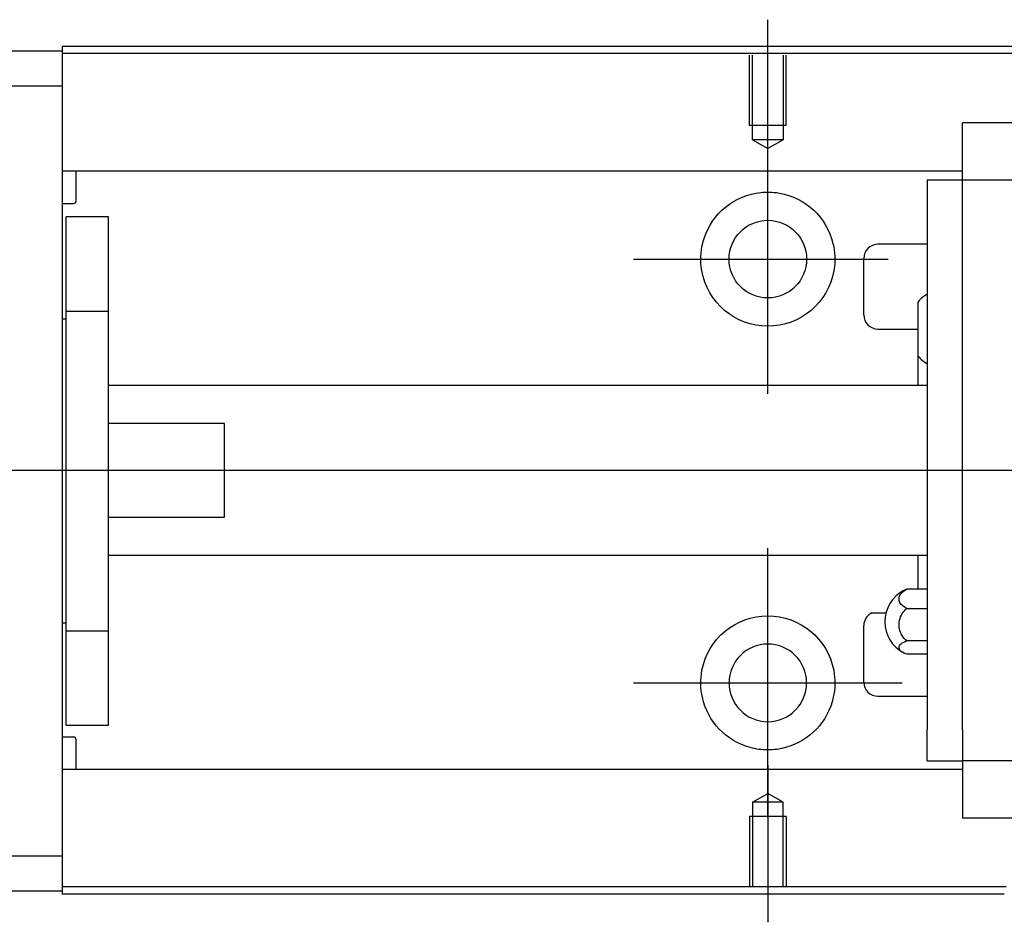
# Model space of a CAD drawing. Header units: millimetres. Extents: x -227 to 3135, y -1502 to 860.
# Tile 443 of 582: x 1141 to 1210, y -843 to -779. Entities that reach past the tile are written whole.
import ezdxf
from ezdxf.lldxf.tags import DXFTag

# ---------------------------------------------------------------- set-up
doc = ezdxf.new("R2010")
doc.units = ezdxf.units.MM
doc.layers.get('0').update_dxf_attribs({"linetype": 'CONTINUOUS'})
tags = doc.linetypes.add('DASHED', pattern=[25.72, 12.86, -12.86]).pattern_tags.tags
tags[6:7] = [DXFTag(74, 4), DXFTag(75, 0), DXFTag(340, '0'), DXFTag(46, 0.0), DXFTag(50, 0.0), DXFTag(44, 0.0), DXFTag(45, 0.0)]
tags[4:5] = [DXFTag(74, 4), DXFTag(75, 0), DXFTag(340, '0'), DXFTag(46, 0.0), DXFTag(50, 0.0), DXFTag(44, 0.0), DXFTag(45, 0.0)]

msp = doc.modelspace()

# ---------------------------------------------------------------- linework, layer by layer
for p, q in [((1193.515, -790.355), (1193.515, -779.234)), ((1193.515, -805.711), (1193.515, -786.661)), ((1183.99, -796.186), (1202.04, -796.186)), ((1079.515, -811.136), (1217.947, -811.136)), ((1193.515, -835.711), (1193.515, -816.661)), ((1200.894, -821.228), (1201.894, -821.228)), ((1183.99, -826.186), (1203.04, -826.186)), ((1193.515, -832.017), (1193.515, -843.138))]:
    msp.add_line(p, q)
at = {"linetype": 'Continuous'}
for p, q in [((1225.651, -781.138), (1143.515, -781.138)), ((1143.515, -781.138), (1143.515, -781.436)), ((1084.515, -781.436), (1143.515, -781.436)), ((1143.515, -781.436), (1143.515, -783.936)), ((1225.523, -781.638), (1143.515, -781.638)), ((1143.515, -783.936), (1084.515, -783.936)), ((1143.515, -783.936), (1143.515, -838.436)), ((1207.312, -786.527), (1207.312, -786.526)), ((1276.312, -786.526), (1207.312, -786.526)), ((1207.312, -786.657), (1207.312, -786.527)), ((1207.312, -790.233), (1207.312, -786.657)), ((1207.312, -789.965), (1143.515, -789.965)), ((1144.515, -792.049), (1144.515, -789.965)), ((1207.312, -790.563), (1207.312, -790.233)), ((1204.812, -790.563), (1204.812, -792.763)), ((1204.812, -790.563), (1207.312, -790.563)), ((1207.312, -791.563), (1207.312, -790.563)), ((1207.312, -790.563), (1276.312, -790.563)), ((1207.312, -792.763), (1207.312, -791.563)), ((1143.515, -792.249), (1144.315, -792.249)), ((1204.812, -792.763), (1204.812, -829.509)), ((1207.312, -793.242), (1207.312, -792.763)), ((1207.312, -793.241), (1207.312, -792.805)), ((1146.815, -793.186), (1143.815, -793.186)), ((1146.815, -793.186), (1143.815, -793.186)), ((1143.815, -799.872), (1143.815, -793.186)), ((1143.815, -799.872), (1143.815, -793.186)), ((1146.815, -799.872), (1146.815, -793.186)), ((1146.815, -799.872), (1146.815, -793.186)), ((1207.312, -829.03), (1207.312, -793.241)), ((1204.812, -795.136), (1201.312, -795.136)), ((1200.312, -800.136), (1200.312, -796.136)), ((1204.162, -803.054), (1204.162, -799.204)), ((1143.815, -822.5), (1143.815, -799.872)), ((1143.815, -799.872), (1146.815, -799.872)), ((1143.815, -822.5), (1143.815, -799.872)), ((1146.815, -822.5), (1146.815, -799.872)), ((1146.815, -822.5), (1146.815, -799.872)), ((1143.815, -800.436), (1143.515, -800.436)), ((1143.815, -800.436), (1143.515, -800.436)), ((1201.312, -801.136), (1204.162, -801.136)), ((1204.162, -805.136), (1204.162, -803.054)), ((1204.812, -805.136), (1146.816, -805.136)), ((1155.015, -807.819), (1146.815, -807.819)), ((1155.015, -814.453), (1155.015, -807.819)), ((1146.815, -814.453), (1155.015, -814.453)), ((1146.816, -817.136), (1204.812, -817.136)), ((1204.162, -819.561), (1204.162, -817.136)), ((1204.812, -819.563), (1203.355, -819.563)), ((1203.355, -820.918), (1204.812, -820.918)), ((1143.515, -821.936), (1143.815, -821.936)), ((1143.515, -821.936), (1143.815, -821.936)), ((1200.312, -826.136), (1200.312, -822.136)), ((1143.815, -822.5), (1146.815, -822.5)), ((1143.815, -829.186), (1143.815, -822.5)), ((1143.815, -829.186), (1143.815, -822.5)), ((1146.815, -829.186), (1146.815, -822.5)), ((1146.815, -829.186), (1146.815, -822.5)), ((1204.812, -823.215), (1203.355, -823.215)), ((1204.812, -824.158), (1203.355, -824.158)), ((1201.312, -827.136), (1204.812, -827.136)), ((1143.815, -829.186), (1146.815, -829.186)), ((1143.815, -829.186), (1146.815, -829.186)), ((1207.312, -829.467), (1207.312, -829.03)), ((1207.312, -829.509), (1207.312, -829.03)), ((1144.315, -830.026), (1143.515, -830.026)), ((1204.812, -831.709), (1204.812, -829.509)), ((1207.312, -829.509), (1207.312, -830.709)), ((1144.515, -832.311), (1144.515, -830.226)), ((1207.312, -830.709), (1207.312, -831.709)), ((1204.812, -831.709), (1207.312, -831.709)), ((1276.312, -831.709), (1207.312, -831.709)), ((1207.312, -831.709), (1207.312, -835.615)), ((1207.312, -832.311), (1143.515, -832.311)), ((1207.312, -835.615), (1207.312, -835.745)), ((1207.312, -835.745), (1207.312, -835.792)), ((1207.312, -835.745), (1276.312, -835.745)), ((1084.515, -838.436), (1143.515, -838.436)), ((1143.515, -838.436), (1143.515, -840.936)), ((1143.515, -840.936), (1084.515, -840.936)), ((1210.396, -840.638), (1143.515, -840.638)), ((1143.515, -840.936), (1143.515, -841.138)), ((1210.268, -841.138), (1143.515, -841.138))]:
    msp.add_line(p, q, dxfattribs=at)
at = {"linetype": 'DASHED'}
for p, q in [((1143.515, -781.436), (1143.515, -781.638)), ((1143.515, -781.638), (1143.515, -782.638)), ((1143.515, -782.638), (1143.515, -788.965)), ((1143.515, -788.965), (1143.515, -789.965)), ((1143.515, -789.965), (1143.515, -791.507)), ((1207.312, -790.663), (1207.312, -790.663)), ((1143.515, -791.507), (1143.515, -795.067)), ((1143.515, -795.067), (1143.515, -796.984)), ((1143.515, -796.984), (1143.515, -825.291)), ((1143.515, -825.291), (1143.515, -827.208)), ((1143.515, -827.208), (1143.515, -830.769)), ((1143.515, -830.769), (1143.515, -832.311)), ((1143.515, -832.311), (1143.515, -833.311)), ((1143.515, -833.311), (1143.515, -839.638)), ((1143.515, -839.638), (1143.515, -840.638)), ((1143.515, -840.638), (1143.515, -840.936))]:
    msp.add_line(p, q, dxfattribs=at)
at = {"linetype": 'DASHED', "ltscale": 0.1}
for p, q in [((1192.215, -786.734), (1192.215, -781.734)), ((1192.44, -787.734), (1192.44, -781.734)), ((1194.59, -781.734), (1194.59, -787.734)), ((1194.815, -786.734), (1194.815, -781.734)), ((1194.815, -786.734), (1192.215, -786.734)), ((1194.59, -787.734), (1192.44, -787.734)), ((1192.44, -787.734), (1193.515, -788.355)), ((1194.59, -787.734), (1193.515, -788.355)), ((1192.44, -834.638), (1193.515, -834.017)), ((1194.59, -834.638), (1193.515, -834.017)), ((1192.44, -834.638), (1192.44, -840.638)), ((1194.59, -834.638), (1192.44, -834.638)), ((1194.59, -840.638), (1194.59, -834.638)), ((1194.815, -835.638), (1192.215, -835.638)), ((1192.215, -835.638), (1192.215, -840.638)), ((1194.815, -835.638), (1194.815, -840.638))]:
    msp.add_line(p, q, dxfattribs=at)
at = {"linetype": 'Continuous'}
msp.add_circle((1193.515, -796.186), 2.75, dxfattribs=at)
at = {"linetype": 'Continuous', "extrusion": (0, 0, -1)}
msp.add_circle((-1193.515, -826.186), 2.75, dxfattribs=at)
for centre, start, end in [((-1193.515, -796.186), 13.61914, 80.10492), ((-1193.515, -796.186), 99.89508, 166.38086), ((-1193.515, -796.186), 189.67646, 350.32354), ((-1193.515, -826.186), 10.85582, 169.14418), ((-1193.515, -826.186), 285.23192, 347.57198), ((-1193.515, -826.186), 192.42802, 254.76808)]:
    msp.add_arc(centre, 4.75, start, end, dxfattribs=at)
at = {"linetype": 'Continuous'}
for centre, radius, start, end in [((1144.315, -792.049), 0.2, 270, 0), ((1201.312, -796.136), 1, 90, 180), ((1206.302, -801.087), 2.85, 121.51323, 138.65687), ((1201.312, -800.136), 1, 180, 270), ((1206.302, -801.172), 2.85, 221.34313, 238.48677), ((1204.312, -821.86), 2.5, 118.27013, 180), ((1201.312, -822.136), 1, 114.74859, 180), ((1204.312, -821.86), 2.5, 180, 241.77341), ((1201.312, -826.136), 1, 180, 270), ((1144.315, -830.226), 0.2, 0, 90)]:
    msp.add_arc(centre, radius, start, end, dxfattribs=at)
for points, knots in [([(1192.699, -791.507), (1193.112, -791.434), (1193.542, -791.417), (1194.085, -791.469), (1194.209, -791.485), (1194.331, -791.507)], [0, 0, 0, 0, 0.772987, 0.772987, 1, 1, 1, 1]), ([(1203.355, -820.918), (1203.226, -820.855), (1203.113, -820.778), (1202.94, -820.609), (1202.877, -820.515), (1202.809, -820.322), (1202.803, -820.221), (1202.848, -820.026), (1202.899, -819.929), (1203.052, -819.754), (1203.155, -819.672), (1203.301, -819.59), (1203.328, -819.576), (1203.355, -819.563)], [0, 0, 0, 0, 0.192078, 0.192078, 0.384156, 0.384156, 0.576234, 0.576234, 0.768312, 0.768312, 0.960389, 0.960389, 1, 1, 1, 1]), ([(1203.355, -823.215), (1203.226, -823.108), (1203.113, -822.978), (1202.94, -822.692), (1202.877, -822.532), (1202.809, -822.205), (1202.803, -822.033), (1202.848, -821.702), (1202.899, -821.538), (1203.052, -821.24), (1203.155, -821.103), (1203.301, -820.963), (1203.328, -820.94), (1203.355, -820.918)], [0, 0, 0, 0, 0.192078, 0.192078, 0.384156, 0.384156, 0.576234, 0.576234, 0.768312, 0.768312, 0.960389, 0.960389, 1, 1, 1, 1]), ([(1203.355, -824.158), (1203.226, -824.114), (1203.113, -824.06), (1202.94, -823.943), (1202.877, -823.877), (1202.809, -823.743), (1202.803, -823.673), (1202.848, -823.537), (1202.899, -823.469), (1203.052, -823.347), (1203.155, -823.291), (1203.301, -823.233), (1203.328, -823.224), (1203.355, -823.215)], [0, 0, 0, 0, 0.192078, 0.192078, 0.384156, 0.384156, 0.576234, 0.576234, 0.768312, 0.768312, 0.960389, 0.960389, 1, 1, 1, 1]), ([(1194.763, -830.769), (1194.359, -830.879), (1193.935, -830.936), (1193.094, -830.936), (1192.67, -830.879), (1192.267, -830.769)], [0, 0, 0, 0, 0.500461, 0.500461, 1, 1, 1, 1])]:
    msp.add_open_spline(points, degree=3, knots=knots, dxfattribs=at)
for points in [[(1188.833, -796.984), (1188.721, -796.327), (1188.754, -795.662), (1188.899, -795.067)], [(1198.131, -795.067), (1198.276, -795.663), (1198.309, -796.332), (1198.197, -796.984)], [(1203.355, -819.563), (1203.268, -819.593), (1203.189, -819.626), (1203.12, -819.663)], [(1188.876, -827.208), (1188.744, -826.609), (1188.726, -825.94), (1188.85, -825.291)], [(1198.18, -825.291), (1198.305, -825.946), (1198.285, -826.612), (1198.154, -827.208)]]:
    msp.add_open_spline(points, degree=3, dxfattribs=at)

doc.saveas('drawing.dxf')
